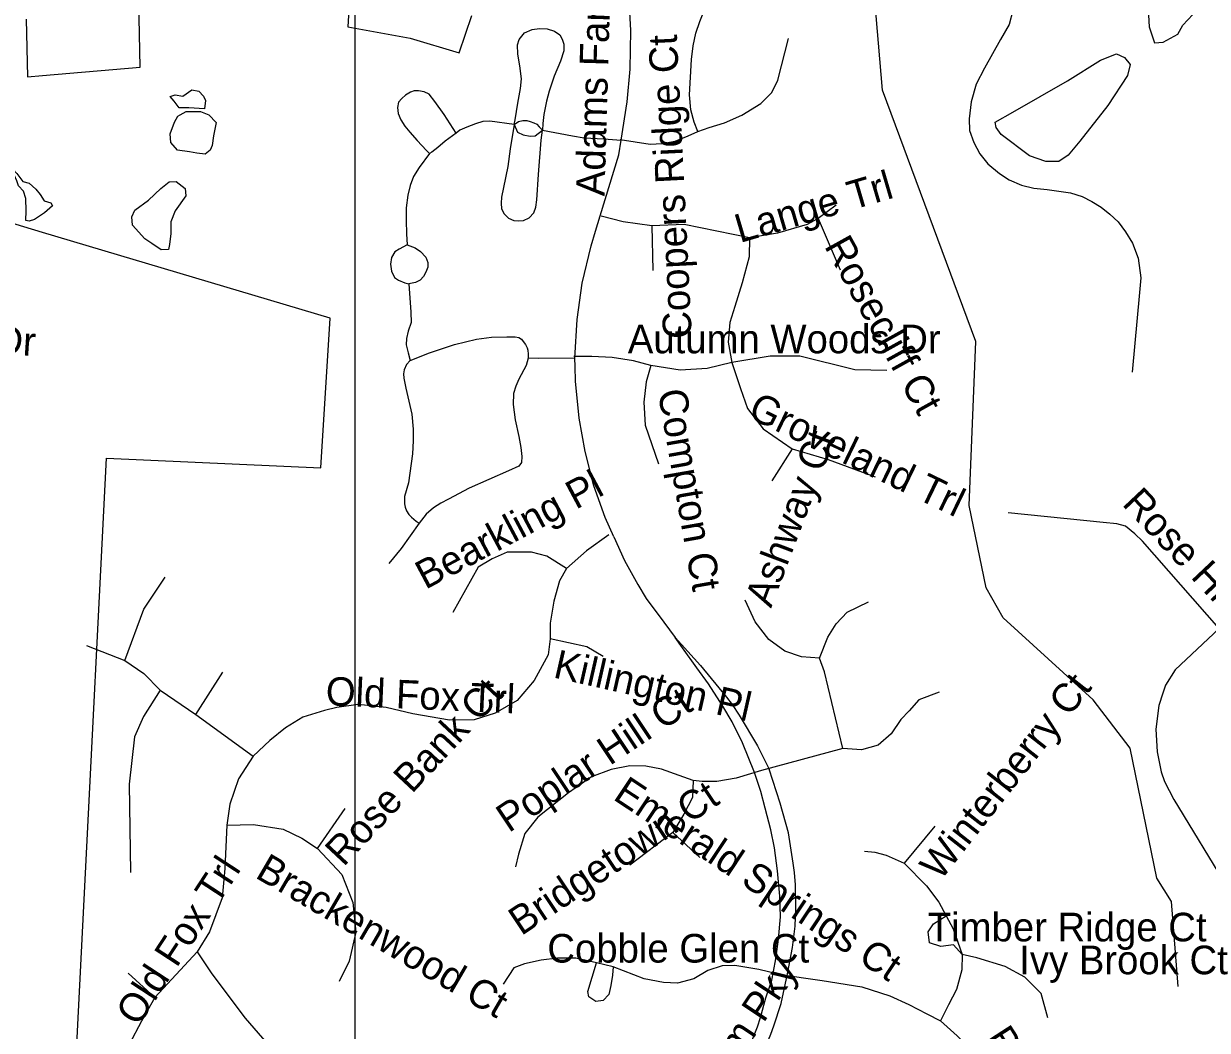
# Model space of a CAD drawing. Extents: x 1662474 to 1856135, y 779280 to 917889.
# Drawn here: x 1729937 to 1733864, y 830697 to 834037 of the extents above; entities that cross this region are included whole.
import ezdxf

# ---------------------------------------------------------------- set-up
doc = ezdxf.new("R2010")
doc.units = 0
for name, color, linetype in [('Exist Boundary Political City Limit New', 7, 'Continuous'), ('Exist Hydrographic Misc Water Feature', 7, 'Continuous'), ('Exist Hydrographic Pond Under 1500 Sq Ft', 7, 'Continuous'), ('Exist Road Non-System Type 51', 7, 'Continuous'), ('Exist Road Non-System Type 51 Label', 7, 'Continuous'), ('Map Preparation Boundary City Limit Buffer Line', 7, 'Continuous'), ('Map Preparation Inset Cut Line', 7, 'Continuous')]:
    doc.layers.add(name, color=color, linetype=linetype)

msp = doc.modelspace()

# ---------------------------------------------------------------- linework, layer by layer
at = {"layer": 'Exist Boundary Political City Limit New'}
for points in [[(1729945.8, 834051.8), (1729949.5, 833860.8), (1730000, 833865), (1730323.1, 833892.3), (1730314.8, 834331)], [(1731022.6, 834195.4), (1731012.2, 834026.4), (1731218.8, 833988.4), (1731381.2, 833939.8), (1731424.2, 834063.4)], [(1729343.1, 829686.4), (1730063.4, 829667.1), (1730212.2, 832594.8), (1730922.9, 832562.6), (1730953.2, 833059.6), (1730000, 833343.9), (1729875.5, 833381.1)]]:
    msp.add_lwpolyline(points, dxfattribs=at)
at = {"layer": 'Exist Hydrographic Misc Water Feature'}
msp.add_lwpolyline([(1733766.6, 830841.9), (1733744.5, 831124.6), (1733695.5, 831201.2), (1733607.5, 831632.9), (1733484.5, 831793), (1733186.5, 832065), (1733129.5, 832164.6), (1733073.6, 832438.2), (1733095.5, 832982.6), (1732786.5, 833816.1), (1732756.5, 834167.9)], dxfattribs=at)
at = {"layer": 'Exist Hydrographic Pond Under 1500 Sq Ft'}
for points in [[(1733782.5, 834031.4), (1733864.8, 834120.9), (1733920.5, 834188.7), (1733937.4, 834217.7), (1733891.4, 834244.3), (1733813.9, 834225), (1733709.8, 834186.3), (1733680.8, 834169.3), (1733666.2, 834104), (1733671.1, 834026.5), (1733688, 833973.3), (1733717.1, 833975.7), (1733765.5, 834002.3), (1733782.5, 834031.4)], [(1733274, 833598.2), (1733179.6, 833668.4), (1733162.6, 833692.6), (1733160.2, 833709.5), (1733218.3, 833743.4), (1733399.9, 833847.4), (1733508.9, 833915.2), (1733562.1, 833937), (1733588.8, 833924.9), (1733608.1, 833900.7), (1733598.4, 833864.4), (1733533.1, 833765.2), (1733441.1, 833646.6), (1733402.3, 833600.6), (1733370.8, 833578.8), (1733327.3, 833578.8), (1733274, 833598.2)], [(1730536.9, 833754.1), (1730485.4, 833757.8), (1730452.4, 833757.8), (1730435.8, 833779.9), (1730422.9, 833794.6), (1730439.5, 833800.1), (1730465.2, 833796.4), (1730494.6, 833816.6), (1730518.5, 833812.9), (1730533.2, 833796.4), (1730540.6, 833781.7), (1730536.9, 833754.1)], [(1730487.3, 833610.9), (1730446.8, 833616.4), (1730424.8, 833642.1), (1730422.9, 833671.5), (1730437.6, 833710.1), (1730448.7, 833730.3), (1730456, 833733.9), (1730476.2, 833745), (1730524, 833745), (1730551.6, 833733.9), (1730575.5, 833708.2), (1730566.3, 833664.1), (1730562.6, 833632.9), (1730555.3, 833616.4), (1730538.7, 833603.5), (1730511.2, 833607.2), (1730487.3, 833610.9)], [(1730032.1, 833432.7), (1730006.4, 833408.8), (1729973.3, 833386.8), (1729954.9, 833381.3), (1729943.9, 833383.1), (1729945.7, 833416.2), (1729943.9, 833456.6), (1729936.5, 833480.5), (1729920, 833498.8), (1729914.5, 833515.4), (1729901.6, 833542.9), (1729879.6, 833561.3), (1729870.4, 833570.5), (1729888.8, 833566.8), (1729914.5, 833539.3), (1729934.7, 833513.5), (1729954.9, 833508), (1729977, 833487.8), (1729991.7, 833469.5), (1730004.5, 833449.3), (1730026.6, 833441.9), (1730032.1, 833432.7)], [(1730338.4, 833322.5), (1730298, 833368.4), (1730296.2, 833396), (1730305.3, 833418), (1730351.3, 833451.1), (1730391.7, 833489.7), (1730419.3, 833511.7), (1730443.2, 833513.5), (1730472.6, 833489.7), (1730474.4, 833465.8), (1730439.5, 833416.2), (1730424.8, 833379.5), (1730424.8, 833340.9), (1730421.1, 833304.2), (1730417.4, 833287.6), (1730393.5, 833285.8), (1730362.3, 833307.8), (1730338.4, 833322.5)]]:
    msp.add_lwpolyline(points, dxfattribs=at)
at = {"layer": 'Exist Road Non-System Type 51'}
for p, q in [((1732631.9, 833434.8), (1732572.9, 833390.1)), ((1732572.9, 833390.1), (1732645.9, 833219.8)), ((1732021.1, 833365.8), (1732023.8, 833217.2)), ((1732486.2, 832626.4), (1732418.8, 832519.5)), ((1730145.1, 831973.6), (1730272.1, 831923.4)), ((1730508.5, 831745), (1730597.9, 831885.6)), ((1730389.6, 831824.9), (1730508.5, 831745)), ((1730508.5, 831745), (1730697.9, 831605.9)), ((1732653.9, 831631.9), (1732384.9, 831558.4)), ((1730911.4, 831300.4), (1731003.4, 831432.7)), ((1732959.4, 831374.4), (1732857.9, 831251.6)), ((1732090.1, 831353.4), (1731947.6, 831244.8)), ((1732180.4, 831270.5), (1732090.1, 831353.4)), ((1730513, 830957.1), (1730371.9, 830805.7)), ((1731892.9, 830907), (1731837.4, 830920.6)), ((1730371.9, 830805.7), (1730284.1, 830886.8))]:
    msp.add_line(p, q, dxfattribs=at)
for points in [[(1731918.8, 833649.8), (1731939.5, 833776.9), (1731949, 833886), (1731951.3, 834014), (1731936.5, 834278.3)], [(1732173.6, 833679), (1732161, 833709.5), (1732150, 833750.8), (1732145.2, 833800.6), (1732152.9, 833917.4), (1732157.5, 833963.4), (1732166.2, 834005.1), (1732179.9, 834044.2), (1732202.8, 834102.2)], [(1733218.8, 834079.9), (1733206.4, 834033.7), (1733177, 833983.7), (1733124.2, 833889.1), (1733097, 833836.4), (1733080.4, 833776.8), (1733073.9, 833720.6), (1733074.4, 833682.5), (1733089.4, 833641.9), (1733109.4, 833605.1), (1733135, 833571.5), (1733174.4, 833540), (1733206.6, 833518.2), (1733247.4, 833500.9), (1733287.8, 833490.4), (1733332.4, 833486.1), (1733409.4, 833475.4), (1733448.6, 833463), (1733479.9, 833446.6), (1733510.9, 833427.9), (1733540.5, 833405.1), (1733567.5, 833379.4), (1733592, 833345.5), (1733615.1, 833308.9), (1733634, 833258.9), (1733643.4, 833193), (1733638.4, 833145.2), (1733614.2, 832880.2)], [(1731563.9, 833701.9), (1731567.7, 833717.2), (1731576.6, 833773.4), (1731585.6, 833821.9), (1731588.1, 833853.8), (1731583, 833897.2), (1731576.6, 833935.5), (1731575.4, 833966.2), (1731580.5, 833984), (1731598.4, 834005.8), (1731623.9, 834017.2), (1731648.2, 834021.1), (1731673.8, 834019.8), (1731698.1, 834012.1), (1731716, 833999.4), (1731723.6, 833985.3), (1731728.8, 833968.7), (1731728.8, 833947), (1731717.3, 833912.5), (1731696.8, 833862.7), (1731680.2, 833812.4), (1731671.2, 833779.4), (1731662.9, 833735.1), (1731659.2, 833705.1), (1731657.8, 833682.9)], [(1732173.6, 833679), (1732210.9, 833691.7), (1732261.6, 833707.4), (1732319.6, 833732.9), (1732382.9, 833772.2), (1732419.4, 833808.8), (1732439, 833848.7), (1732474.6, 833986.9)], [(1731371.4, 833673.3), (1731331.8, 833735), (1731301.4, 833778.1), (1731281.6, 833802.6), (1731265.3, 833810.7), (1731246.6, 833814.2), (1731232.6, 833814.2), (1731219.8, 833809.6), (1731203.5, 833799.1), (1731191.8, 833788.6), (1731180.1, 833775.8), (1731176.6, 833758.3), (1731179, 833738.5), (1731188.3, 833717.5), (1731201.1, 833696.6), (1731217.5, 833676.7), (1731242, 833648.8), (1731273.5, 833616.2), (1731283.5, 833606.1)], [(1731563.9, 833701.9), (1731483.3, 833713.7), (1731460.1, 833711.7), (1731435.6, 833704.7), (1731407.6, 833693.1), (1731384.3, 833683.7), (1731371.4, 833673.3)], [(1731563.9, 833701.9), (1731551.1, 833621.4), (1731542.6, 833562.9), (1731529.1, 833493.4), (1731522.3, 833461.2), (1731520.6, 833440.9), (1731522.3, 833422.2), (1731530.8, 833406.1), (1731545.2, 833391.7), (1731563, 833383.2), (1731578.3, 833382.4), (1731595.3, 833384.1), (1731613.9, 833392.5), (1731629.2, 833409.5), (1731636, 833427.3), (1731639.4, 833451.9), (1731645.3, 833535.8), (1731653.8, 833650.3), (1731657.8, 833682.9)], [(1731563.9, 833701.9), (1731578.8, 833711.9), (1731593.1, 833715.6), (1731605.9, 833715.6), (1731617.1, 833712.6), (1731629.9, 833708.1), (1731639.6, 833702.9), (1731647.2, 833694.6), (1731657.8, 833682.9)], [(1731563.9, 833701.9), (1731575.4, 833677), (1731593.5, 833668), (1731617.5, 833663.5), (1731634, 833665), (1731657.8, 833682.9)], [(1731657.8, 833682.9), (1731757.1, 833664.1), (1731796, 833658.4), (1731861.2, 833655), (1731918.8, 833649.8)], [(1731371.4, 833673.3), (1731335.3, 833646.5), (1731310.8, 833625.5), (1731290.9, 833610.3), (1731283.5, 833606.1)], [(1731849.9, 833398.9), (1731911, 833601.5), (1731918.8, 833649.8)], [(1731915.9, 833652.4), (1732015.1, 833636.7), (1732055, 833639.5), (1732098.4, 833646.9), (1732141.1, 833664.7), (1732173.6, 833679)], [(1731283.5, 833606.1), (1731249.2, 833559.4), (1731230.5, 833529.8), (1731219.6, 833500.2), (1731211.8, 833467.5), (1731205.6, 833425.5), (1731205.6, 833383.4), (1731207.1, 833339.8), (1731208.7, 833302.4)], [(1731765.1, 832926.7), (1731772.7, 833055.3), (1731789.9, 833175.8), (1731819.5, 833299.8), (1731834, 833348.3), (1731849.9, 833398.9)], [(1732021.1, 833365.8), (1731925.4, 833379.4), (1731852.4, 833398.2)], [(1732345.2, 833326.6), (1732128, 833369.9), (1732021.1, 833365.8)], [(1732572.9, 833390.1), (1732536.1, 833370.2), (1732437.6, 833341.6), (1732345.2, 833326.6)], [(1731208.7, 833302.4), (1731182.2, 833288.4), (1731168.2, 833279.1), (1731157.2, 833260.4), (1731154.1, 833238.6), (1731157.2, 833215.2), (1731166.6, 833194.9), (1731180.6, 833185.6), (1731200.9, 833176.3), (1731214.9, 833173.1)], [(1731208.7, 833302.4), (1731235.2, 833293.1), (1731253.9, 833280.6), (1731271.1, 833261.9), (1731277.3, 833244.8), (1731277.3, 833229.2), (1731271.1, 833212.1), (1731263.3, 833198.1), (1731252.4, 833185.6), (1731236.8, 833177.8), (1731214.9, 833173.1)], [(1732345.2, 833326.6), (1732344.2, 833263.1), (1732320.1, 833176.5), (1732295.6, 833098.2), (1732279.1, 833045.5), (1732274.1, 832979.4), (1732286.2, 832913)], [(1731214.9, 833173.1), (1731221.2, 833079.7), (1731222.7, 833045.4), (1731212.5, 833015.9), (1731207.1, 832992), (1731205.8, 832970.7), (1731212.5, 832944.2), (1731219.1, 832918.9)], [(1731219.1, 832918.9), (1731282.7, 832944.4), (1731366.1, 832972.1), (1731439, 832989.5), (1731489.3, 832996.4), (1731539.7, 832998.1), (1731567.4, 832998.1), (1731579.5, 832995.2), (1731588.3, 832989.5), (1731594.5, 832982.1), (1731602.2, 832972.1), (1731606.9, 832960.6), (1731609.1, 832953.1), (1731610.2, 832939.7), (1731610.2, 832933.8), (1731611, 832926.9)], [(1731219.1, 832918.9), (1731207.1, 832905.6), (1731199.2, 832888.4), (1731196.5, 832875.1), (1731197.8, 832860.5), (1731204.5, 832827.2), (1731224.4, 832740.9), (1731229.1, 832691), (1731229, 832652.6), (1731226.3, 832609.5), (1731213.1, 832513), (1731200.5, 832467.8), (1731200.5, 832443.4), (1731202.8, 832432.9), (1731207.4, 832420.2), (1731214.4, 832408.6), (1731223.7, 832399.3), (1731238.8, 832386.5), (1731249.3, 832379.5)], [(1731611, 832926.9), (1731603.9, 832902.8), (1731579.6, 832857.7), (1731569.2, 832833.4), (1731562.2, 832809.1), (1731560.5, 832772.7), (1731567.4, 832722.5), (1731579.6, 832667), (1731586.5, 832630.6), (1731590, 832601.1), (1731588.3, 832580.3), (1731579.6, 832568.1), (1731544.9, 832552.5), (1731414.7, 832495.3), (1731346.2, 832458.8), (1731320.7, 832445.4), (1731296.5, 832430.6), (1731272.2, 832409.1), (1731249.3, 832379.5)], [(1731765.1, 832926.7), (1731645.3, 832925.2), (1731611, 832926.9)], [(1732017.1, 832902.2), (1731960.5, 832918.5), (1731888.9, 832929.2), (1731821.6, 832932.9), (1731761.6, 832932.9)], [(1731894.3, 832334.1), (1731866.4, 832398.2), (1731828.4, 832503.2), (1731799.8, 832617.6), (1731779.9, 832727.6), (1731767.6, 832850.9), (1731766.6, 832899.5), (1731765.1, 832926.7)], [(1732017.1, 832902.2), (1732002.4, 832848.2), (1731994.1, 832780.4), (1731998.4, 832704.9), (1732042.9, 832576.5)], [(1732286.2, 832913), (1732204.1, 832893), (1732114.6, 832887.2), (1732017.1, 832902.2)], [(1732799.9, 832885.9), (1732694.4, 832888.6), (1732511.9, 832933.2), (1732413.2, 832933.2), (1732286.2, 832913)], [(1732286.2, 832913), (1732314.6, 832826.4), (1732337.6, 832760.2), (1732390.1, 832692.5), (1732486.2, 832626.4)], [(1732486.2, 832626.4), (1732606.1, 832591.2), (1732762.1, 832532.7)], [(1733903, 832030.4), (1733648.6, 832319.5), (1733622.9, 832343.7), (1733592, 832369.7), (1733563.6, 832377.5), (1733517.6, 832381.8), (1733202.8, 832414.2)], [(1731249.3, 832379.5), (1731188.8, 832295.9), (1731148.2, 832246)], [(1731878.1, 832341.1), (1731803.6, 832287.4), (1731737.4, 832229.2)], [(1731894.3, 832334.1), (1731929.9, 832255.5), (1731974.9, 832176.1), (1732002, 832130), (1732060.5, 832050.9), (1732098.7, 832000.6)], [(1731737.4, 832229.2), (1731672.6, 832269.4), (1731621.1, 832283.1), (1731540.4, 832283.1), (1731491.5, 832261.5), (1731445.2, 832232.9), (1731360.2, 832083.1)], [(1731737.4, 832229.2), (1731714.4, 832188.4), (1731696.2, 832120.6), (1731683.6, 832047.4), (1731683.4, 831995.2)], [(1730272.1, 831923.4), (1730335.6, 832093.9), (1730405.9, 832200.7)], [(1732576.5, 831931.6), (1732517.4, 831935.6), (1732461.9, 831954.8), (1732409.4, 831993.6), (1732363.1, 832052.1), (1732330.6, 832123.8)], [(1732576.5, 831931.6), (1732605.1, 832000.7), (1732632.1, 832045.2), (1732668.4, 832084.6), (1732739, 832118)], [(1731683.4, 831995.2), (1731676.5, 831942.4), (1731630.6, 831857.4), (1731574, 831790.9), (1731500.9, 831749.2), (1731431.9, 831727.4), (1731349.5, 831725.9), (1731227.8, 831746.4), (1731139.8, 831767.9), (1731046.4, 831777.6), (1730976.2, 831767.9), (1730934.6, 831757.4), (1730862.9, 831735.6), (1730805.9, 831700.4), (1730753.4, 831658.7), (1730697.9, 831605.9)], [(1731858.9, 831937.2), (1731804.9, 831969.4), (1731683.4, 831995.2)], [(1732361.3, 831551.7), (1732321.7, 831651), (1732286.8, 831720.6), (1732256.2, 831772.1), (1732208.9, 831846.2), (1732170.3, 831899.8), (1732122.2, 831965.7), (1732098.7, 832000.6)], [(1732098.7, 832000.6), (1732182.6, 831907.4), (1732268.3, 831801.9), (1732287.2, 831777.4), (1732310.5, 831742.8), (1732371.5, 831640.9), (1732410, 831563.4)], [(1733903, 832030.4), (1733756.9, 831892.5), (1733724.5, 831842.4), (1733715.6, 831815.9), (1733702.5, 831774.7), (1733693.2, 831695.9), (1733697.5, 831620.6), (1733710.6, 831554.5), (1733721.6, 831521.9), (1733752.9, 831462.6), (1733932.6, 831166.5), (1734098.8, 830842.2), (1734135.5, 830777.4), (1734163.6, 830731.4), (1734197.2, 830693.6), (1734354.4, 830563.4), (1734435.5, 830502.8), (1734481.1, 830475.8)], [(1730272.1, 831923.4), (1730335.6, 831880.2), (1730389.6, 831824.9)], [(1732653.9, 831631.9), (1732593.1, 831885.7), (1732576.5, 831931.6)], [(1730389.6, 831824.9), (1730334.4, 831738.2), (1730304.4, 831670.8), (1730287.1, 831513.5), (1730291, 831220.6)], [(1732974.1, 831819.2), (1732906.4, 831793.6), (1732874.9, 831756.9), (1732846.6, 831727.7), (1732815.1, 831680.4), (1732771.5, 831642.4), (1732716.1, 831627.7), (1732653.9, 831631.9)], [(1730697.9, 831605.9), (1730649.2, 831531.4), (1730620.9, 831446.6), (1730611.4, 831377.4)], [(1732157.9, 831526.1), (1732111.6, 831542.4), (1732052.4, 831563.7), (1732000.9, 831573.4), (1731948.1, 831574.4), (1731886, 831562.6), (1731821.1, 831538.2), (1731744.2, 831484.4), (1731642.6, 831404.4), (1731599.6, 831350.2), (1731578.9, 831281.2), (1731568.4, 831238.8)], [(1732471.1, 830883.9), (1732486.9, 830971.7), (1732495.9, 831042.9), (1732498.9, 831102.1), (1732496.9, 831179.4), (1732493.9, 831220.5), (1732489.9, 831251.6), (1732474.3, 831352.5), (1732446.7, 831450.9), (1732410, 831563.4)], [(1732157.9, 831526.1), (1732155.5, 831469.7), (1732126.6, 831413.8), (1732090.1, 831353.4)], [(1732384.9, 831558.4), (1732300.9, 831532.9), (1732236.1, 831521.9), (1732187.5, 831522.2), (1732157.9, 831526.1)], [(1732424.4, 830892.2), (1732432.6, 830934.5), (1732440.7, 830998.8), (1732447.3, 831073.2), (1732445.3, 831141.9), (1732437.4, 831226.2), (1732427.4, 831302), (1732415.8, 831362.4), (1732397.2, 831434.4), (1732382.1, 831488.9), (1732364.7, 831542.3), (1732361.3, 831551.7)], [(1730611.4, 831377.4), (1730604.6, 831234), (1730595.1, 831136.9), (1730553.1, 831023.5), (1730513, 830957.1)], [(1730611.4, 831377.4), (1730699, 831380.2), (1730797.9, 831364.2), (1730860, 831334), (1730911.4, 831300.4)], [(1730911.4, 831300.4), (1730992.6, 831213.8), (1731029, 831120.6), (1731038.5, 831021.9), (1731017.2, 830925.9), (1730983.1, 830858.4)], [(1732726.6, 831290.7), (1732761, 831288.4), (1732798.6, 831278.4), (1732857.9, 831251.6)], [(1732857.9, 831251.6), (1732932.1, 831176), (1732972.9, 831121.7), (1732997.2, 831077)], [(1733050, 830947.9), (1733021.6, 830980.2), (1732979.6, 830974.7), (1732941.9, 830986.8), (1732937.6, 831023), (1732955.5, 831050.2), (1732997.2, 831077)], [(1732997.2, 831077), (1733020.1, 831034), (1733050, 830947.9)], [(1730513, 830957.1), (1730558.6, 830887.9), (1730618, 830809.4), (1730672.1, 830736.7), (1730865.5, 830513.4)], [(1731837.4, 830920.6), (1731768.4, 830936.6), (1731707.8, 830936.6), (1731653.6, 830929.9), (1731598.1, 830917.8), (1731562.9, 830904.1), (1731528, 830850.2)], [(1733050, 830947.9), (1733048.6, 830898), (1733031.1, 830832.4), (1733005.4, 830781), (1732978.4, 830728.5)], [(1733334.8, 830737.9), (1733312.1, 830819), (1733258.1, 830873.1), (1733193.4, 830908.2), (1733098.6, 830936.9), (1733050, 830947.9)], [(1731892.9, 830907), (1731890.1, 830880.2), (1731884.6, 830845.9), (1731877.9, 830815.1), (1731858.9, 830796.2), (1731834.8, 830792), (1731811.6, 830808.2), (1731808.2, 830825.6), (1731837.4, 830920.6)], [(1732440.2, 830882.9), (1732375.8, 830898.9), (1732295.6, 830911.4), (1732253.6, 830910.9), (1732206.4, 830895.2), (1732160.5, 830867.9), (1732106.4, 830852.9), (1732059.1, 830855.5), (1731995.6, 830867.9), (1731892.9, 830907)], [(1732068.5, 830189.2), (1732218.3, 830403.5), (1732298, 830542.8), (1732327.7, 830600.9), (1732348.9, 830653), (1732370.8, 830708.3), (1732381.4, 830739.2), (1732399.3, 830805), (1732418.6, 830863.3), (1732424.4, 830892.2)], [(1732068.5, 830189.2), (1732220.3, 830371.7), (1732302, 830479.1), (1732345.8, 830542.8), (1732375.7, 830596.5), (1732402.7, 830652), (1732415.7, 830684.2), (1732425.5, 830712), (1732449.4, 830785.6), (1732471.1, 830883.9)], [(1732440.2, 830882.9), (1732586.2, 830862.4), (1732717.4, 830840.9), (1732810.6, 830810.9), (1732872.9, 830782.6), (1732932.6, 830751.6), (1732978.4, 830728.5)], [(1730371.9, 830805.7), (1730327.5, 830727.2), (1730287.1, 830650), (1730263.6, 830558.2), (1730242.4, 830451.4), (1730237.9, 830303), (1730233, 830109.4), (1730270.6, 829997.2), (1730373.1, 829855.2)], [(1732978.4, 830728.5), (1733034, 830678.9), (1733108, 830604.4), (1733193.4, 830474.4), (1733282, 830335.9), (1733438.4, 830152.9), (1733571.8, 830030.9), (1733610.9, 830002.8)]]:
    msp.add_lwpolyline(points, dxfattribs=at)
at = {"layer": 'Map Preparation Boundary City Limit Buffer Line'}
for points in [[(1729945.8, 834051.8), (1729949.5, 833860.8), (1730000, 833865), (1730323.1, 833892.3), (1730314.8, 834331)], [(1731022.6, 834195.4), (1731012.2, 834026.4), (1731218.8, 833988.4), (1731381.2, 833939.8), (1731424.2, 834063.4)], [(1729343.1, 829686.4), (1730063.4, 829667.1), (1730212.2, 832594.8), (1730922.9, 832562.6), (1730953.2, 833059.6), (1730000, 833343.9), (1729875.5, 833381.1)]]:
    msp.add_lwpolyline(points, dxfattribs=at)
at = {"layer": 'Map Preparation Inset Cut Line'}
for points in [[(1731035.7, 826588.1), (1668486.3, 826588.1), (1668486.3, 870408.9), (1731035.7, 870408.9)], [(1731035.7, 826588.1), (1793585.1, 826588.1), (1793585.1, 870408.9), (1731035.7, 870408.9)]]:
    msp.add_lwpolyline(points, close=True, dxfattribs=at)

# ---------------------------------------------------------------- texts
at = {"layer": 'Exist Road Non-System Type 51 Label'}
for s, rotation, p in [('Adams Farm Pky', 88.3735, (1731863.7, 833463.5)), ('Coopers Ridge Ct', 92.8608, (1732153.9, 832993.3)), ('Lange Trl', 16.3982, (1732313, 833308.6)), ('Rosecliff Ct', 299.0411, (1732591.1, 833299)), ('Avonwood Dr', 356.4006, (1729213.2, 832981.6)), ('Compton Ct', 279.9452, (1732040.2, 832816.7)), ('Groveland Trl', 334.2776, (1732335.2, 832732.1)), ('Ashway Ct', 69.3015, (1732416.3, 832095.5)), ('Bearkling Pl', 28.03, (1731269.8, 832157.8)), ('Rose Hill Ct', 313.351, (1733577.6, 832441.2)), ('Killington Pl', 347.2356, (1731690.5, 831868.2)), ('Winterberry Ct', 51.8582, (1732977.9, 831189.9)), ('Rose Bank Ct', 46.925, (1730998, 831237.1)), ('Old Fox Trl', 357.5311, (1730937.6, 831775.4)), ('Poplar Hill Ct', 33.6823, (1731546.1, 831350.4)), ('Emerald Springs Ct', 326.4819, (1731888.6, 831465)), ('Bridgetown Ct', 33.7048, (1731587.4, 831008.7)), ('Old Fox Trl', 56.8296, (1730316.9, 830706.7)), ('Brackenwood Ct', 329.7297, (1730701.4, 831205.3)), ('Adams Farm Pky', 56.3246, (1731968.8, 830084.4)), ('Bridle Ridge Pky', 302.9558, (1733126.2, 830671.4))]:
    msp.add_text(s, height=95, rotation=rotation, dxfattribs=at).set_placement(p)
for s, p in [('Autumn Woods Dr', (1731941, 832943.1)), ('Timber Ridge Ct', (1732936.2, 830991.9)), ('Cobble Glen Ct', (1731674.1, 830921.5)), ('Ivy Brook Ct', (1733239.6, 830882.8))]:
    msp.add_text(s, height=95, dxfattribs=at).set_placement(p)

doc.saveas('drawing.dxf')
